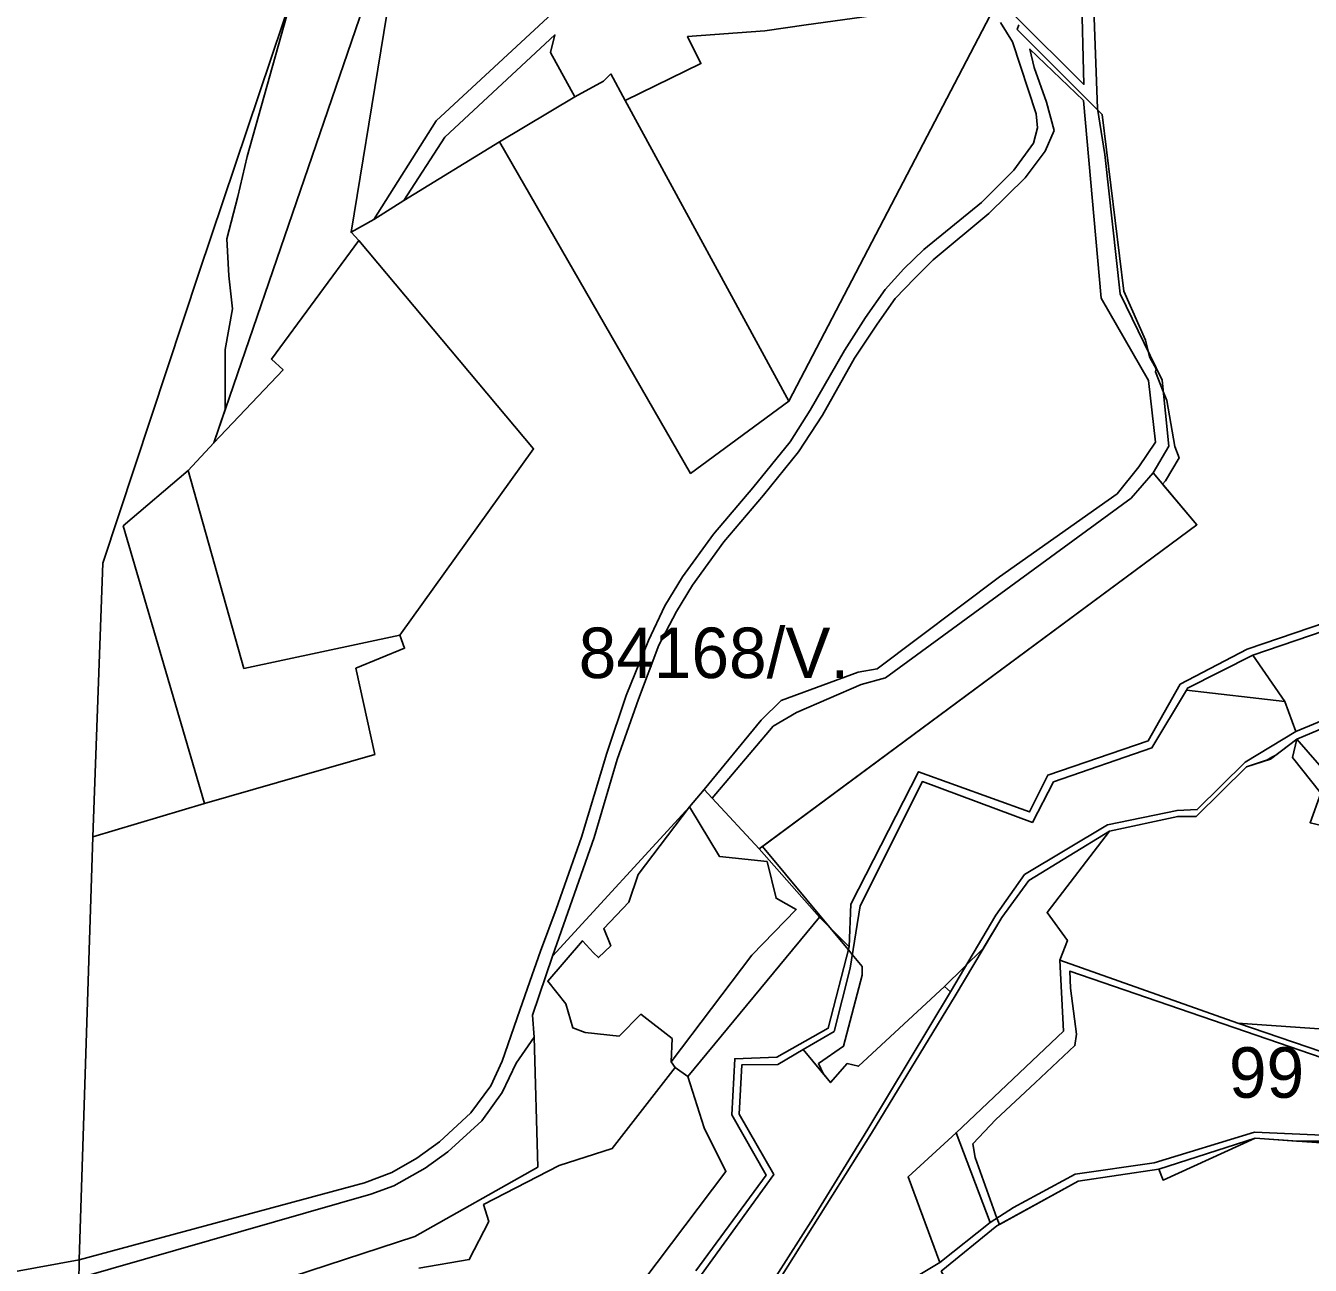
# Model space of a CAD drawing. Extents: x -477304 to -465429, y -1159113 to -1149210.
# Drawn here: x -472089.6 to -471708.2, y -1151608.9 to -1151240.8 of the extents above; entities that cross this region are included whole.
import ezdxf

# ---------------------------------------------------------------- set-up
doc = ezdxf.new("R2010")
doc.units = 0
for name, color, linetype in [('BPEJ_s', 7, 'Continuous'), ('PUPFL_s', 7, 'Continuous'), ('sad_s', 7, 'Continuous'), ('trav_porost_s', 7, 'Continuous'), ('voda_s', 7, 'Continuous')]:
    doc.layers.add(name, color=color, linetype=linetype)

msp = doc.modelspace()

# ---------------------------------------------------------------- linework, layer by layer
at = {"layer": 'BPEJ_s'}
for points in [[(-472074.06, -1151634.11), (-472073.71, -1151607.24), (-472069.61, -1151481.65), (-472036.51, -1151471.7), (-472060.61, -1151389.29), (-472041.35, -1151372.87), (-472033.74, -1151364.59), (-472030.37, -1151354.77), (-472030.37, -1151336.88), (-472028.19, -1151324.84), (-472029.28, -1151314.99), (-472029.83, -1151304.04), (-472026.55, -1151291.45), (-472023.83, -1151279.59), (-472010.39, -1151231.63)], [(-472023.83, -1151279.59), (-472010.39, -1151231.63)], [(-471794.7, -1151240.46), (-471795.19, -1151241.91), (-471793.61, -1151243.48), (-471792.07, -1151245.02), (-471771.29, -1151265.8), (-471769.96, -1151267.13), (-471763.56, -1151319.61), (-471757.16, -1151334.12), (-471756.34, -1151337.42), (-471755.88, -1151339.24), (-471753.96, -1151342.65), (-471754.17, -1151343.5), (-471751.83, -1151349.35), (-471750.76, -1151352.03), (-471748.42, -1151365.69), (-471747.14, -1151369.1), (-471751.19, -1151375.93), (-471752.05, -1151376.9), (-471741.86, -1151388.93), (-471870.82, -1151484.44), (-471850.79, -1151508.58), (-471845.34, -1151515.14), (-471844.18, -1151516.55), (-471841.21, -1151520.13), (-471841.21, -1151522.69), (-471846.75, -1151543.81), (-471854.22, -1151548.93), (-471852.79, -1151551.92), (-471850.59, -1151554.57), (-471845.71, -1151548.97), (-471842.33, -1151549.75), (-471816.81, -1151526.09), (-471805.27, -1151514.77), (-471799.77, -1151505.53), (-471791.76, -1151494.61), (-471767.81, -1151479.96), (-471747.56, -1151475.54), (-471742.12, -1151475.63), (-471727.15, -1151460.81), (-471721.47, -1151459), (-471721.32, -1151458.91), (-471719.58, -1151457.96), (-471718.42, -1151457.33), (-471712.23, -1151452.65), (-471683.3, -1151440.43)], [(-471794.7, -1151240.46), (-471795.19, -1151241.91), (-471793.61, -1151243.48), (-471792.07, -1151245.02), (-471771.29, -1151265.8), (-471769.96, -1151267.13), (-471763.56, -1151319.61), (-471757.16, -1151334.12), (-471756.34, -1151337.42), (-471755.88, -1151339.24), (-471753.96, -1151342.65), (-471754.17, -1151343.5), (-471751.83, -1151349.35), (-471750.76, -1151352.03), (-471748.42, -1151365.69), (-471747.14, -1151369.1), (-471751.19, -1151375.93), (-471752.05, -1151376.9), (-471741.86, -1151388.93), (-471870.82, -1151484.44), (-471850.79, -1151508.58), (-471845.34, -1151515.14), (-471844.18, -1151516.55), (-471841.21, -1151520.13), (-471841.21, -1151522.69), (-471846.75, -1151543.81), (-471854.22, -1151548.93), (-471852.79, -1151551.92), (-471850.59, -1151554.57), (-471845.71, -1151548.97), (-471842.33, -1151549.75), (-471816.81, -1151526.09), (-471805.27, -1151514.77), (-471799.77, -1151505.53), (-471791.76, -1151494.61), (-471767.81, -1151479.96), (-471747.56, -1151475.54), (-471742.12, -1151475.63), (-471727.15, -1151460.81), (-471721.47, -1151459), (-471721.32, -1151458.91), (-471719.58, -1151457.96), (-471718.42, -1151457.33), (-471712.23, -1151452.65), (-471683.3, -1151440.43)], [(-472074.06, -1151634.11), (-472073.71, -1151607.24), (-472069.61, -1151481.65), (-472036.51, -1151471.7), (-472060.61, -1151389.29), (-472041.35, -1151372.87), (-472033.74, -1151364.59), (-472030.37, -1151354.77), (-472030.37, -1151336.88), (-472028.19, -1151324.84), (-472029.28, -1151314.99), (-472029.83, -1151304.04), (-472026.55, -1151291.45), (-472023.83, -1151279.59)], [(-471701.7, -1151571.97), (-471712.32, -1151571.97), (-471724.61, -1151571.11), (-471753.21, -1151580.31), (-471777.1, -1151583.85), (-471800.51, -1151596.74), (-471801.21, -1151594.83), (-471807.72, -1151576.87), (-471808.36, -1151572.82), (-471801.53, -1151565.57), (-471789.85, -1151554.63), (-471778.07, -1151543.59), (-471777.64, -1151540.18), (-471779.35, -1151526.53), (-471779.56, -1151521.46), (-471626.61, -1151574.03)], [(-471626.61, -1151574.03), (-471779.56, -1151521.46), (-471779.35, -1151526.53), (-471777.64, -1151540.18), (-471778.07, -1151543.59), (-471789.85, -1151554.63), (-471801.53, -1151565.57), (-471808.36, -1151572.82), (-471807.72, -1151576.87), (-471801.21, -1151594.83), (-471800.51, -1151596.74), (-471777.1, -1151583.85), (-471753.21, -1151580.31), (-471724.61, -1151571.11), (-471712.32, -1151571.97), (-471701.7, -1151571.97)]]:
    msp.add_lwpolyline(points, dxfattribs=at)
at = {"layer": 'PUPFL_s'}
for points in [[(-472111.68, -1151094.78), (-472056.49, -1151103.32), (-472037.49, -1151105.07), (-472008.14, -1151100.32), (-471967.1, -1151100.83), (-472002.43, -1151207.92), (-472038.01, -1151313.94), (-472066.67, -1151400.33), (-472069.61, -1151481.65), (-472073.71, -1151607.24), (-472105.66, -1151613.09)], [(-471632.99, -1151393.88), (-471726.91, -1151425.85), (-471746.79, -1151436.31), (-471756.32, -1151453.07), (-471786.14, -1151463.35), (-471791.52, -1151474.22), (-471824.53, -1151462.29), (-471844.56, -1151501.6), (-471845.13, -1151514.31), (-471853.88, -1151505.45), (-471871.82, -1151485.18), (-471741.86, -1151388.93), (-471754.88, -1151373.56), (-471750.16, -1151365.62), (-471752.18, -1151345.98), (-471764.63, -1151320.33), (-471769.15, -1151278.98), (-471771.36, -1151265.38), (-471773.71, -1151200.7), (-471736.36, -1151207.56), (-471692.33, -1151203.72)], [(-472015.46, -1151613.9), (-471974.05, -1151600.33), (-471937.56, -1151579.71), (-471938.64, -1151541.08), (-471939.14, -1151534.56), (-471933.2, -1151517.03), (-471892.54, -1151472.7), (-471907.77, -1151492.8), (-471910.47, -1151501.01), (-471917.95, -1151508.86), (-471915.87, -1151514.03), (-471919.51, -1151517.47), (-471920.95, -1151516.08), (-471924.24, -1151512.5), (-471934.56, -1151524.49), (-471929.25, -1151531.25), (-471927.16, -1151538.38), (-471923.49, -1151539.74), (-471913.4, -1151540.78), (-471906.9, -1151534.28), (-471897.62, -1151541.53), (-471897.91, -1151548.46), (-471896.74, -1151550.14), (-471915.42, -1151574.16), (-471931.23, -1151579.26), (-471953.61, -1151590.82), (-471952.02, -1151595.86), (-471957.89, -1151607.14), (-471972.81, -1151609.7)]]:
    msp.add_lwpolyline(points, dxfattribs=at)
for points in [[(-471967.1, -1151100.83), (-471969.12, -1151155.64), (-471975.35, -1151194.32), (-472033.74, -1151364.59), (-472041.35, -1151372.87), (-472060.61, -1151389.29), (-472036.51, -1151471.7), (-472069.61, -1151481.65), (-472066.67, -1151400.33), (-472038.01, -1151313.94), (-472002.43, -1151207.92)], [(-471780.14, -1151191.91), (-471776.85, -1151202.29), (-471775.41, -1151258.2), (-471795.93, -1151237.79)], [(-471510.09, -1151388.83), (-471526.3, -1151394.61), (-471560.97, -1151406.05), (-471576.62, -1151409.86), (-471611.24, -1151423.67), (-471665.45, -1151436.2), (-471684.37, -1151438.69), (-471712.46, -1151450.36), (-471715.76, -1151441.46), (-471725.22, -1151427.65), (-471632.14, -1151395.94), (-471599.06, -1151390.74), (-471573.81, -1151375.37), (-471558.92, -1151376.84), (-471524.26, -1151361.94), (-471512.67, -1151377.91)], [(-471725.22, -1151427.65), (-471715.76, -1151441.46), (-471744.99, -1151438.11), (-471744.61, -1151437.47)], [(-471816.81, -1151526.09), (-471842.33, -1151549.75), (-471845.71, -1151548.97), (-471850.59, -1151554.57), (-471858.73, -1151544.8), (-471849.59, -1151539.41), (-471844.84, -1151520.58), (-471841.82, -1151502.15), (-471823.37, -1151465.23), (-471790.67, -1151477.36), (-471784.39, -1151465.29), (-471755.22, -1151455.21), (-471744.99, -1151438.11), (-471715.76, -1151441.46), (-471712.46, -1151450.36), (-471727.56, -1151459.4), (-471741.78, -1151473.52), (-471747.73, -1151473.75), (-471768.45, -1151478.09), (-471793.03, -1151492.76), (-471801.56, -1151504.83), (-471815.05, -1151527.66)], [(-471754.56, -1151578.41), (-471777.98, -1151581.79), (-471796.35, -1151591.72), (-471803.22, -1151596.11), (-471813.34, -1151569.48), (-471781.46, -1151539.3), (-471782.6, -1151518.2), (-471729.76, -1151536.97), (-471622.44, -1151573.59), (-471639.49, -1151575.4), (-471690.18, -1151573.61), (-471702.44, -1151570.31), (-471724.74, -1151569.31)], [(-471980.26, -1151585.29), (-471970.92, -1151579.99), (-471964.24, -1151575.17), (-471954.11, -1151565.91), (-471948.15, -1151557.56), (-471943.96, -1151548.81), (-471938.64, -1151541.08), (-471937.56, -1151579.71), (-471974.05, -1151600.33), (-472015.46, -1151613.9), (-472074.06, -1151634.11), (-472073.54, -1151612.56), (-471987.05, -1151587.68)]]:
    msp.add_lwpolyline(points, close=True, dxfattribs=at)
at = {"layer": 'sad_s'}
msp.add_lwpolyline([(-471803.22, -1151237.68), (-471863.05, -1151352.25), (-471911.6, -1151262.98), (-471889.1, -1151252), (-471893.04, -1151244.01), (-471870.17, -1151242.23), (-471857.89, -1151240.49), (-471829.85, -1151236.68), (-471815.8, -1151235.08), (-471810.43, -1151234.72), (-471805.15, -1151236.33)], close=True, dxfattribs=at)
at = {"layer": 'trav_porost_s'}
for points in [[(-471909.09, -1151177.11), (-471913.32, -1151194.78), (-471914.19, -1151208.88), (-471910.12, -1151225.93), (-471917.27, -1151229.8), (-471923.25, -1151233.2), (-471925.9, -1151234.67), (-471926.82, -1151232.81), (-471930.59, -1151234.66), (-471967.74, -1151269.02), (-471986.19, -1151298.3), (-471992.97, -1151302.11), (-471975.35, -1151194.32), (-471962.35, -1151188.42), (-471927.79, -1151166.84), (-471907.36, -1151172.3)], [(-471992.97, -1151302.11), (-471990.69, -1151304.49), (-472016.61, -1151339.73), (-472013.15, -1151342.96), (-472033.74, -1151364.59), (-471975.35, -1151194.32)], [(-471977.32, -1151292.67), (-471965.1, -1151273.83), (-471932.47, -1151243.51), (-471933.77, -1151248.68), (-471926.58, -1151261.87), (-471948.93, -1151275.26)], [(-471870.56, -1151380.14), (-471860.15, -1151367.27), (-471853.01, -1151356.44), (-471843.47, -1151339.48), (-471836.79, -1151329.34), (-471831.42, -1151321.8), (-471825.64, -1151315.72), (-471820.11, -1151310.29), (-471803.66, -1151296.57), (-471792.83, -1151285.97), (-471786.94, -1151278), (-471784.22, -1151271.92), (-471786.52, -1151263.5), (-471790.16, -1151253.15), (-471791.44, -1151247.72), (-471775.57, -1151262.94), (-471770.27, -1151321.66), (-471756.23, -1151346.15), (-471754.16, -1151364.41), (-471759.07, -1151371.72), (-471765.49, -1151379.75), (-471768.25, -1151381.68), (-471800.51, -1151404.41), (-471836.76, -1151431.77), (-471842.45, -1151432.75), (-471865.27, -1151441.16), (-471871.19, -1151446.96), (-471888.12, -1151467.59), (-471892.54, -1151472.7), (-471933.2, -1151517.03), (-471920.8, -1151481.82), (-471913.94, -1151458.67), (-471907.61, -1151440.76), (-471901.55, -1151424.75), (-471896.33, -1151414.71), (-471891.57, -1151406.85), (-471882.28, -1151394.06)], [(-471915.88, -1151255.08), (-471911.6, -1151262.98), (-471863.05, -1151352.25), (-471892.17, -1151373.72), (-471948.93, -1151275.26), (-471926.58, -1151261.87), (-471917.98, -1151257.18)], [(-472016.61, -1151339.73), (-471990.69, -1151304.49), (-471938.77, -1151366.42), (-471978.45, -1151421.72), (-472024.76, -1151431.61), (-472041.35, -1151372.87), (-472033.74, -1151364.59), (-472013.15, -1151342.96)], [(-471977.06, -1151425.64), (-471991.51, -1151431.55), (-471985.95, -1151457.13), (-472036.51, -1151471.7), (-472060.61, -1151389.29), (-472041.35, -1151372.87), (-472024.76, -1151431.61), (-471978.45, -1151421.72)], [(-471860.76, -1151444.65), (-471841.51, -1151436.39), (-471834.27, -1151434.37), (-471761.42, -1151381.02), (-471754.88, -1151373.56), (-471741.86, -1151388.93), (-471871.82, -1151485.18), (-471885.73, -1151470.16), (-471867.69, -1151448.78)], [(-471644.44, -1151462.82), (-471668.03, -1151483.56), (-471705.42, -1151460.34), (-471712.23, -1151452.65), (-471683.3, -1151440.43), (-471665.03, -1151438.07), (-471610.14, -1151425.1), (-471595.09, -1151473.23), (-471622.64, -1151471.95), (-471627.21, -1151459.59)], [(-471638.55, -1151543.28), (-471729.76, -1151536.97), (-471782.6, -1151518.2), (-471780.29, -1151512.42), (-471786.35, -1151504.04), (-471767.81, -1151479.96), (-471747.56, -1151475.54), (-471742.12, -1151475.63), (-471727.15, -1151460.81), (-471720, -1151458.53), (-471712.23, -1151452.65), (-471713.45, -1151458.03), (-471705.12, -1151468.66), (-471708.24, -1151477.44), (-471698.18, -1151479.86), (-471694.14, -1151485.29), (-471663.89, -1151493.01)], [(-471885.73, -1151470.16), (-471871.82, -1151485.18), (-471853.88, -1151505.45), (-471893.02, -1151552.83), (-471896.74, -1151550.14), (-471897.91, -1151548.46), (-471873.99, -1151516.75), (-471860.79, -1151503.2), (-471866.81, -1151499.88), (-471869.47, -1151488.96), (-471883.57, -1151487.49), (-471892.54, -1151472.7), (-471888.12, -1151467.59)], [(-471892.54, -1151472.7), (-471883.57, -1151487.49), (-471869.47, -1151488.96), (-471866.81, -1151499.88), (-471860.79, -1151503.2), (-471873.99, -1151516.75), (-471897.91, -1151548.46), (-471897.62, -1151541.53), (-471906.9, -1151534.28), (-471913.4, -1151540.78), (-471923.49, -1151539.74), (-471927.16, -1151538.38), (-471929.25, -1151531.25), (-471934.56, -1151524.49), (-471924.24, -1151512.5), (-471920.95, -1151516.08), (-471919.51, -1151517.47), (-471915.87, -1151514.03), (-471917.95, -1151508.86), (-471910.47, -1151501.01), (-471907.77, -1151492.8)], [(-471813.34, -1151569.48), (-471827.59, -1151582.54), (-471818.16, -1151608.01), (-471837, -1151619.31), (-471835.89, -1151621.17), (-471842.69, -1151624.29), (-471846.58, -1151631.38), (-471848.98, -1151623.41), (-471854.99, -1151622.51), (-471860.77, -1151626.92), (-471861.7, -1151625.29), (-471864.46, -1151624.06), (-471869.29, -1151618.7), (-471838.48, -1151569.66), (-471813.64, -1151528.83), (-471799.77, -1151505.53), (-471791.76, -1151494.61), (-471767.81, -1151479.96), (-471786.35, -1151504.04), (-471780.29, -1151512.42), (-471782.6, -1151518.2), (-471781.46, -1151539.3)], [(-471850.59, -1151554.57), (-471845.71, -1151548.97), (-471842.33, -1151549.75), (-471816.81, -1151526.09), (-471815.05, -1151527.66), (-471839.56, -1151568.45), (-471848.65, -1151583.23), (-471855.8, -1151594.84), (-471870.42, -1151617.8), (-471914.62, -1151654.72), (-471912.45, -1151644.9), (-471905.24, -1151637.5), (-471889.33, -1151625.02), (-471888.89, -1151611.56), (-471867.5, -1151581.84), (-471877.74, -1151563.99), (-471877, -1151549.37), (-471866.23, -1151549.23), (-471858.73, -1151544.8)], [(-471729.76, -1151536.97), (-471638.55, -1151543.28), (-471622.44, -1151573.59)], [(-471818.16, -1151608.01), (-471827.59, -1151582.54), (-471813.34, -1151569.48), (-471803.22, -1151596.11)], [(-471724.61, -1151571.11), (-471702.21, -1151572.67), (-471665.51, -1151640.09), (-471715.64, -1151668.62), (-471730.6, -1151672.82), (-471741.15, -1151671.16), (-471773.27, -1151676.98), (-471778.03, -1151680.35), (-471798.72, -1151643.73), (-471817.76, -1151610.6), (-471801.29, -1151597.17), (-471777.1, -1151583.85), (-471753.21, -1151580.31), (-471751.91, -1151583.56)], [(-471751.91, -1151583.56), (-471753.21, -1151580.31), (-471724.61, -1151571.11)]]:
    msp.add_lwpolyline(points, close=True, dxfattribs=at)
for points in [[(-471800.16, -1151239.83), (-471796.61, -1151245.55), (-471789.6, -1151266.91), (-471789.23, -1151271.08), (-471790.39, -1151275.64), (-471796.24, -1151283.61), (-471805.85, -1151293.29), (-471822.92, -1151307.22), (-471828.89, -1151312.93), (-471834.4, -1151319.08), (-471840.28, -1151327.37), (-471846.45, -1151337.21), (-471856.63, -1151354.92), (-471862.59, -1151364.33), (-471873.73, -1151377.97), (-471885.32, -1151391.72), (-471894.57, -1151404.45), (-471899.77, -1151413.06), (-471904.63, -1151423.3), (-471911.31, -1151439.64), (-471917.06, -1151456.75), (-471924.59, -1151481.74), (-471932.1, -1151503.11), (-471936.74, -1151515.52), (-471939.9, -1151524.62), (-471942.85, -1151533.11), (-471948.07, -1151548.24), (-471951.48, -1151555.51), (-471957.45, -1151563.54), (-471966.67, -1151572.23), (-471973.47, -1151577.08), (-471980.89, -1151581.27), (-471988.98, -1151584.36), (-472073.71, -1151607.24), (-472069.61, -1151481.65), (-472036.51, -1151471.7), (-471985.95, -1151457.13), (-471991.51, -1151431.55), (-471977.06, -1151425.64), (-471978.45, -1151421.72), (-471938.77, -1151366.42), (-471990.69, -1151304.49), (-471992.97, -1151302.11), (-471986.19, -1151298.3), (-471977.32, -1151292.67), (-471948.93, -1151275.26), (-471892.17, -1151373.72), (-471863.05, -1151352.25), (-471803.22, -1151237.68)], [(-471972.81, -1151609.7), (-471957.89, -1151607.14), (-471952.02, -1151595.86), (-471953.61, -1151590.82), (-471931.23, -1151579.26), (-471915.42, -1151574.16), (-471896.74, -1151550.14), (-471893.02, -1151552.83), (-471888.11, -1151568.02), (-471881.7, -1151581.01), (-471906.04, -1151613.3)]]:
    msp.add_lwpolyline(points, dxfattribs=at)
at = {"layer": 'voda_s'}
for points in [[(-471824.53, -1151462.29), (-471791.52, -1151474.22), (-471786.14, -1151463.35), (-471756.32, -1151453.07), (-471746.79, -1151436.31), (-471726.91, -1151425.85), (-471632.99, -1151393.88)], [(-471632.14, -1151395.94), (-471725.22, -1151427.65), (-471744.61, -1151437.47), (-471744.99, -1151438.11), (-471755.22, -1151455.21), (-471784.39, -1151465.29), (-471790.67, -1151477.36), (-471823.37, -1151465.23), (-471841.82, -1151502.15), (-471844.84, -1151520.58), (-471849.59, -1151539.41), (-471858.73, -1151544.8), (-471866.23, -1151549.23), (-471877, -1151549.37), (-471877.74, -1151563.99), (-471867.5, -1151581.84), (-471888.89, -1151611.56)], [(-471890.63, -1151610.49), (-471869.76, -1151582.1), (-471879.92, -1151564.16), (-471879.06, -1151547.53), (-471866.58, -1151547.06), (-471851.31, -1151538.46), (-471845.13, -1151514.31), (-471844.56, -1151501.6), (-471824.53, -1151462.29)]]:
    msp.add_lwpolyline(points, dxfattribs=at)

# ---------------------------------------------------------------- texts
at = {"layer": 'BPEJ_s'}
for s, p in [('84168/V.', (-471925.38, -1151434.48)), ('99', (-471732.34, -1151559.1))]:
    msp.add_text(s, height=15, dxfattribs=at).set_placement(p)

doc.saveas('drawing.dxf')
